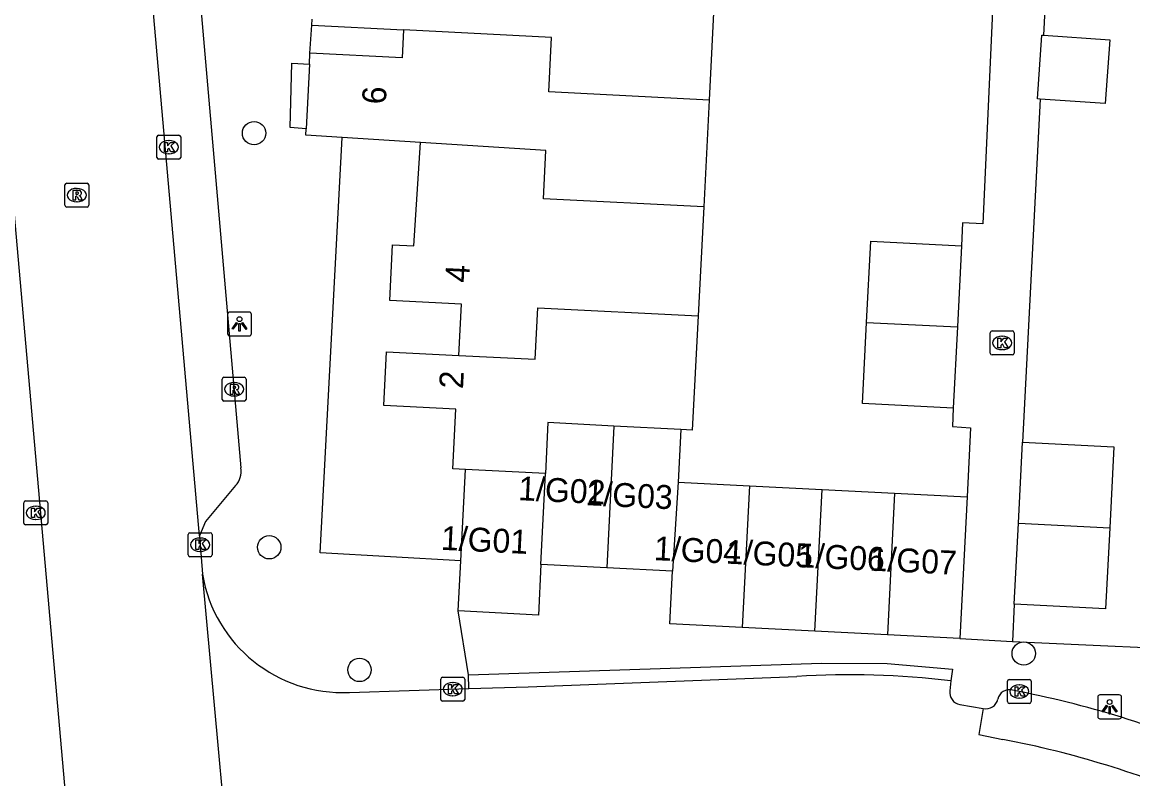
# Model space of a CAD drawing. Extents: x 162990 to 165007, y 383433 to 384336.
# Drawn here: x 164326.35 to 164372.86, y 383791.78 to 383823.44 of the extents above; entities that cross this region are included whole.
import ezdxf

# ---------------------------------------------------------------- set-up
doc = ezdxf.new("R2010")
doc.units = 0
for name, color, linetype in [('IMGEO_Boom', 7, 'Continuous'), ('IMGEO_Kolk', 7, 'Continuous'), ('IMGEO_Lichtpunt', 7, 'Continuous'), ('IMGEO_Pand', 7, 'Continuous'), ('IMGEO_Pand_nummerreeks', 7, 'Continuous'), ('IMGEO_Rijbaan_lokaal_open', 7, 'Continuous'), ('IMGEO_Rioolput', 7, 'Continuous'), ('IMGEO_Voetpad_open', 7, 'Continuous')]:
    doc.layers.add(name, color=color, linetype=linetype)

msp = doc.modelspace()

# ---------------------------------------------------------------- linework, layer by layer
at = {"layer": 'IMGEO_Boom'}
for centre in [(164336.06, 383818.8), (164336.696, 383801.467), (164368.289, 383797.019), (164340.474, 383796.334)]:
    msp.add_circle(centre, 0.489, dxfattribs=at)
at = {"layer": 'IMGEO_Kolk'}
for p, q in [((164331.988, 383817.788), (164331.988, 383818.64)), ((164332.063, 383818.714), (164332.915, 383818.714)), ((164332.989, 383818.64), (164332.989, 383817.788)), ((164332.476, 383818.494), (164332.501, 383818.494)), ((164332.915, 383817.714), (164332.063, 383817.714)), ((164332.499, 383817.934), (164332.474, 383817.934)), ((164366.887, 383809.594), (164366.887, 383810.446)), ((164366.962, 383810.52), (164367.814, 383810.52)), ((164367.375, 383810.3), (164367.4, 383810.3)), ((164367.888, 383810.446), (164367.888, 383809.594)), ((164367.814, 383809.52), (164366.962, 383809.52)), ((164367.398, 383809.74), (164367.373, 383809.74)), ((164326.417, 383802.481), (164326.417, 383803.333)), ((164326.492, 383803.407), (164327.344, 383803.407)), ((164327.418, 383803.333), (164327.418, 383802.481)), ((164326.905, 383803.187), (164326.93, 383803.187)), ((164327.344, 383802.407), (164326.492, 383802.407)), ((164326.928, 383802.627), (164326.903, 383802.627)), ((164333.299, 383801.147), (164333.299, 383801.999)), ((164333.374, 383802.073), (164334.226, 383802.073)), ((164334.3, 383801.999), (164334.3, 383801.147)), ((164333.787, 383801.853), (164333.812, 383801.853)), ((164334.226, 383801.073), (164333.374, 383801.073)), ((164333.81, 383801.293), (164333.785, 383801.293)), ((164343.878, 383795.101), (164343.878, 383795.953)), ((164343.953, 383796.027), (164344.805, 383796.027)), ((164344.879, 383795.953), (164344.879, 383795.101)), ((164367.605, 383795.005), (164367.605, 383795.857)), ((164367.68, 383795.931), (164368.532, 383795.931)), ((164368.606, 383795.857), (164368.606, 383795.005)), ((164344.366, 383795.807), (164344.391, 383795.807)), ((164368.093, 383795.711), (164368.118, 383795.711)), ((164344.805, 383795.027), (164343.953, 383795.027)), ((164344.389, 383795.247), (164344.364, 383795.247)), ((164368.532, 383794.931), (164367.68, 383794.931)), ((164368.116, 383795.151), (164368.091, 383795.151))]:
    msp.add_line(p, q, dxfattribs=at)
for points in [[(164331.988, 383817.788), (164331.988, 383818.64)], [(164332.063, 383818.714), (164332.915, 383818.714)], [(164332.989, 383818.64), (164332.989, 383817.788)], [(164332.309, 383818.414), (164332.432, 383818.414), (164332.432, 383818.263), (164332.562, 383818.414), (164332.726, 383818.414), (164332.58, 383818.263), (164332.733, 383818.014), (164332.581, 383818.014), (164332.496, 383818.178), (164332.432, 383818.111), (164332.432, 383818.014), (164332.309, 383818.014), (164332.309, 383818.414)], [(164332.915, 383817.714), (164332.063, 383817.714)], [(164366.887, 383809.594), (164366.887, 383810.446)], [(164366.962, 383810.52), (164367.814, 383810.52)], [(164367.888, 383810.446), (164367.888, 383809.594)], [(164367.208, 383810.22), (164367.331, 383810.22), (164367.331, 383810.069), (164367.461, 383810.22), (164367.625, 383810.22), (164367.479, 383810.069), (164367.632, 383809.82), (164367.48, 383809.82), (164367.395, 383809.984), (164367.331, 383809.917), (164367.331, 383809.82), (164367.208, 383809.82), (164367.208, 383810.22)], [(164367.814, 383809.52), (164366.962, 383809.52)], [(164326.417, 383802.481), (164326.417, 383803.333)], [(164326.492, 383803.407), (164327.344, 383803.407)], [(164327.418, 383803.333), (164327.418, 383802.481)], [(164326.738, 383803.107), (164326.861, 383803.107), (164326.861, 383802.956), (164326.991, 383803.107), (164327.155, 383803.107), (164327.009, 383802.956), (164327.162, 383802.707), (164327.01, 383802.707), (164326.925, 383802.871), (164326.861, 383802.804), (164326.861, 383802.707), (164326.738, 383802.707), (164326.738, 383803.107)], [(164327.344, 383802.407), (164326.492, 383802.407)], [(164333.299, 383801.147), (164333.299, 383801.999)], [(164333.374, 383802.073), (164334.226, 383802.073)], [(164334.3, 383801.999), (164334.3, 383801.147)], [(164333.62, 383801.773), (164333.743, 383801.773), (164333.743, 383801.622), (164333.873, 383801.773), (164334.037, 383801.773), (164333.891, 383801.622), (164334.044, 383801.373), (164333.892, 383801.373), (164333.807, 383801.537), (164333.743, 383801.47), (164333.743, 383801.373), (164333.62, 383801.373), (164333.62, 383801.773)], [(164334.226, 383801.073), (164333.374, 383801.073)], [(164343.878, 383795.101), (164343.878, 383795.953)], [(164343.953, 383796.027), (164344.805, 383796.027)], [(164344.879, 383795.953), (164344.879, 383795.101)], [(164367.605, 383795.005), (164367.605, 383795.857)], [(164367.68, 383795.931), (164368.532, 383795.931)], [(164368.606, 383795.857), (164368.606, 383795.005)], [(164344.199, 383795.727), (164344.322, 383795.727), (164344.322, 383795.576), (164344.452, 383795.727), (164344.616, 383795.727), (164344.47, 383795.576), (164344.623, 383795.327), (164344.471, 383795.327), (164344.386, 383795.491), (164344.322, 383795.424), (164344.322, 383795.327), (164344.199, 383795.327), (164344.199, 383795.727)], [(164367.926, 383795.631), (164368.049, 383795.631), (164368.049, 383795.48), (164368.179, 383795.631), (164368.343, 383795.631), (164368.197, 383795.48), (164368.35, 383795.231), (164368.198, 383795.231), (164368.113, 383795.395), (164368.049, 383795.328), (164368.049, 383795.231), (164367.926, 383795.231), (164367.926, 383795.631)], [(164344.805, 383795.027), (164343.953, 383795.027)], [(164368.532, 383794.931), (164367.68, 383794.931)]]:
    msp.add_lwpolyline(points, dxfattribs=at)
for centre, start, end in [((164332.065, 383818.638), 91.552, 178.448), ((164332.065, 383818.638), 91.552, 178.448), ((164332.913, 383818.638), 1.552, 88.448), ((164332.913, 383818.638), 1.552, 88.448), ((164332.065, 383817.79), 181.552, 268.448), ((164332.065, 383817.79), 181.552, 268.448), ((164332.913, 383817.79), 271.552, 358.448), ((164332.913, 383817.79), 271.552, 358.448), ((164366.964, 383810.444), 91.552, 178.448), ((164366.964, 383810.444), 91.552, 178.448), ((164367.812, 383810.444), 1.552, 88.448), ((164367.812, 383810.444), 1.552, 88.448), ((164366.964, 383809.596), 181.552, 268.448), ((164366.964, 383809.596), 181.552, 268.448), ((164367.812, 383809.596), 271.552, 358.448), ((164367.812, 383809.596), 271.552, 358.448), ((164326.494, 383803.331), 91.552, 178.448), ((164326.494, 383803.331), 91.552, 178.448), ((164327.342, 383803.331), 1.552, 88.448), ((164327.342, 383803.331), 1.552, 88.448), ((164326.494, 383802.483), 181.552, 268.448), ((164326.494, 383802.483), 181.552, 268.448), ((164327.342, 383802.483), 271.552, 358.448), ((164327.342, 383802.483), 271.552, 358.448), ((164333.376, 383801.997), 91.552, 178.448), ((164333.376, 383801.997), 91.552, 178.448), ((164334.224, 383801.997), 1.552, 88.448), ((164334.224, 383801.997), 1.552, 88.448), ((164333.376, 383801.149), 181.552, 268.448), ((164333.376, 383801.149), 181.552, 268.448), ((164334.224, 383801.149), 271.552, 358.448), ((164334.224, 383801.149), 271.552, 358.448), ((164343.955, 383795.951), 91.552, 178.448), ((164343.955, 383795.951), 91.552, 178.448), ((164344.803, 383795.951), 1.552, 88.448), ((164344.803, 383795.951), 1.552, 88.448), ((164367.682, 383795.855), 91.552, 178.448), ((164367.682, 383795.855), 91.552, 178.448), ((164368.53, 383795.855), 1.552, 88.448), ((164368.53, 383795.855), 1.552, 88.448), ((164343.955, 383795.103), 181.552, 268.448), ((164343.955, 383795.103), 181.552, 268.448), ((164344.803, 383795.103), 271.552, 358.448), ((164344.803, 383795.103), 271.552, 358.448), ((164367.682, 383795.007), 181.552, 268.448), ((164367.682, 383795.007), 181.552, 268.448), ((164368.53, 383795.007), 271.552, 358.448), ((164368.53, 383795.007), 271.552, 358.448)]:
    msp.add_arc(centre, 0.0765, start, end, dxfattribs=at)
for centre, major_axis, ratio, start_param, end_param in [((164332.475, 383818.214), (-0.387, 0.002), 0.722429, 4.712389, 7.853982), ((164332.5, 383818.214), (-0.39, 0.002), 0.717154, 1.570796, 4.712389), ((164367.374, 383810.02), (-0.387, 0.002), 0.722429, 4.712389, 7.853982), ((164367.399, 383810.02), (-0.39, 0.002), 0.717154, 1.570796, 4.712389), ((164326.904, 383802.907), (-0.387, 0.002), 0.722429, 4.712389, 7.853982), ((164326.929, 383802.907), (-0.39, 0.002), 0.717154, 1.570796, 4.712389), ((164333.786, 383801.573), (-0.387, 0.002), 0.722429, 4.712389, 7.853982), ((164333.811, 383801.573), (-0.39, 0.002), 0.717154, 1.570796, 4.712389), ((164344.365, 383795.527), (-0.387, 0.002), 0.722429, 4.712389, 7.853982), ((164344.39, 383795.527), (-0.39, 0.002), 0.717154, 1.570796, 4.712389), ((164368.092, 383795.431), (-0.387, 0.002), 0.722429, 4.712389, 7.853982), ((164368.117, 383795.431), (-0.39, 0.002), 0.717154, 1.570796, 4.712389)]:
    msp.add_ellipse(centre, major_axis=major_axis, ratio=ratio, start_param=start_param, end_param=end_param, dxfattribs=at)
at = {"layer": 'IMGEO_Lichtpunt'}
for p, q in [((164334.951, 383811.216), (164334.951, 383810.409)), ((164334.951, 383811.216), (164334.951, 383810.409)), ((164335.853, 383811.311), (164335.045, 383811.311)), ((164335.853, 383811.311), (164335.045, 383811.311)), ((164335.947, 383810.409), (164335.947, 383811.216)), ((164335.947, 383810.409), (164335.947, 383811.216)), ((164335.045, 383810.315), (164335.853, 383810.315)), ((164335.045, 383810.315), (164335.853, 383810.315)), ((164371.388, 383795.192), (164371.388, 383794.385)), ((164371.388, 383795.192), (164371.388, 383794.385)), ((164372.29, 383795.287), (164371.482, 383795.287)), ((164372.29, 383795.287), (164371.482, 383795.287)), ((164372.384, 383794.385), (164372.384, 383795.192)), ((164372.384, 383794.385), (164372.384, 383795.192)), ((164371.482, 383794.291), (164372.29, 383794.291)), ((164371.482, 383794.291), (164372.29, 383794.291))]:
    msp.add_line(p, q, dxfattribs=at)
for points in [[(164335.325, 383810.88), (164335.364, 383810.852), (164335.176, 383810.59), (164335.138, 383810.617), (164335.325, 383810.88)], [(164335.427, 383810.832), (164335.474, 383810.832), (164335.474, 383810.51), (164335.427, 383810.51), (164335.427, 383810.832)], [(164335.537, 383810.852), (164335.575, 383810.879), (164335.762, 383810.617), (164335.723, 383810.589), (164335.537, 383810.852)], [(164371.762, 383794.856), (164371.801, 383794.828), (164371.613, 383794.566), (164371.575, 383794.593), (164371.762, 383794.856)], [(164371.864, 383794.808), (164371.911, 383794.808), (164371.911, 383794.486), (164371.864, 383794.486), (164371.864, 383794.808)], [(164371.974, 383794.828), (164372.012, 383794.855), (164372.199, 383794.593), (164372.16, 383794.565), (164371.974, 383794.828)]]:
    msp.add_lwpolyline(points, dxfattribs=at)
for centre in [(164335.45, 383811.014), (164371.887, 383794.99)]:
    msp.add_circle(centre, 0.0994, dxfattribs=at)
for centre, start, end in [((164335.045, 383811.216), 90, 180), ((164335.045, 383811.216), 90, 180), ((164335.853, 383811.216), 0, 90), ((164335.853, 383811.216), 0, 90), ((164335.045, 383810.409), 180, 270), ((164335.045, 383810.409), 180, 270), ((164335.853, 383810.409), 270, 0), ((164335.853, 383810.409), 270, 360), ((164371.482, 383795.192), 90, 180), ((164371.482, 383795.192), 90, 180), ((164372.29, 383795.192), 0, 90), ((164372.29, 383795.192), 0, 90), ((164371.482, 383794.385), 180, 270), ((164371.482, 383794.385), 180, 270), ((164372.29, 383794.385), 270, 0), ((164372.29, 383794.385), 270, 360)]:
    msp.add_arc(centre, 0.0946, start, end, dxfattribs=at)
at = {"layer": 'IMGEO_Pand'}
for points in [[(164355.343, 383824.684), (164355.114, 383820.178)], [(164338.477, 383823.315), (164338.49, 383823.573)], [(164338.477, 383823.315), (164342.32, 383823.12)], [(164342.32, 383823.12), (164342.26, 383821.956), (164338.402, 383822.152)], [(164355.114, 383820.178), (164348.4, 383820.527), (164348.516, 383822.807), (164342.32, 383823.12)], [(164368.978, 383820.227), (164368.859, 383820.235), (164369.054, 383822.905), (164369.116, 383822.901)], [(164369.116, 383822.901), (164371.897, 383822.708), (164371.702, 383820.037), (164368.978, 383820.227)], [(164338.378, 383821.682), (164338.402, 383822.152)], [(164338.378, 383821.682), (164338.24, 383818.975)], [(164355.114, 383820.178), (164354.887, 383815.717)], [(164339.756, 383818.613), (164338.227, 383818.71), (164338.24, 383818.975)], [(164343.023, 383818.405), (164339.756, 383818.613)], [(164344.637, 383809.5), (164344.747, 383811.648), (164341.74, 383811.801), (164341.858, 383814.132), (164342.748, 383814.087), (164343.023, 383818.405)], [(164354.887, 383815.717), (164348.173, 383816.058), (164348.275, 383818.07), (164343.023, 383818.405)], [(164354.887, 383815.717), (164354.655, 383811.155)], [(164361.707, 383810.882), (164361.88, 383814.279), (164365.682, 383814.085)], [(164365.682, 383814.085), (164365.509, 383810.688)], [(164344.637, 383809.5), (164347.831, 383809.342), (164347.94, 383811.49), (164354.655, 383811.155)], [(164354.655, 383811.155), (164354.412, 383806.373), (164353.935, 383806.398)], [(164365.337, 383807.291), (164361.534, 383807.484), (164361.707, 383810.882)], [(164361.707, 383810.882), (164365.509, 383810.688)], [(164365.509, 383810.688), (164365.337, 383807.291)], [(164344.914, 383804.723), (164344.377, 383804.75), (164344.504, 383807.246), (164341.489, 383807.399), (164341.604, 383809.652), (164344.637, 383809.5)], [(164351.127, 383806.542), (164348.365, 383806.683), (164348.259, 383804.555)], [(164351.127, 383806.542), (164350.825, 383800.604)], [(164353.935, 383806.398), (164351.127, 383806.542)], [(164353.935, 383806.398), (164353.823, 383804.192)], [(164368.064, 383802.475), (164368.237, 383805.863)], [(164368.237, 383805.863), (164372.064, 383805.669), (164371.892, 383802.282)], [(164344.72, 383800.906), (164344.914, 383804.723)], [(164348.259, 383804.555), (164344.914, 383804.723)], [(164348.072, 383800.744), (164348.259, 383804.555)], [(164353.823, 383804.192), (164353.577, 383800.464)], [(164353.823, 383804.192), (164356.805, 383804.04)], [(164356.805, 383804.04), (164356.503, 383798.106)], [(164356.805, 383804.04), (164359.842, 383803.886)], [(164359.54, 383797.951), (164359.842, 383803.886)], [(164359.842, 383803.886), (164362.88, 383803.731)], [(164362.88, 383803.731), (164362.578, 383797.796)], [(164362.88, 383803.731), (164365.918, 383803.577)], [(164365.918, 383803.577), (164365.616, 383797.642)], [(164367.892, 383799.087), (164368.064, 383802.475)], [(164368.064, 383802.475), (164371.892, 383802.282)], [(164371.892, 383802.282), (164371.719, 383798.893), (164367.892, 383799.087)], [(164344.613, 383798.8), (164344.72, 383800.906)], [(164348.072, 383800.744), (164347.964, 383798.63), (164344.613, 383798.8)], [(164350.825, 383800.604), (164348.072, 383800.744)], [(164353.577, 383800.464), (164350.825, 383800.604)], [(164356.503, 383798.106), (164353.465, 383798.26), (164353.577, 383800.464)], [(164359.54, 383797.951), (164356.503, 383798.106)], [(164362.578, 383797.796), (164359.54, 383797.951)], [(164365.616, 383797.642), (164362.578, 383797.796)]]:
    msp.add_lwpolyline(points, dxfattribs=at)
at = {"layer": 'IMGEO_Rijbaan_lokaal_open'}
for points in [[(164333.77, 383801.951), (164330.069, 383844.137)], [(164323.537, 383843.266), (164328.513, 383787.055)], [(164333.77, 383801.951), (164333.897, 383800.338)], [(164335.426, 383783.74), (164333.897, 383800.338)], [(164345.057, 383795.549), (164347.544, 383795.627), (164358.788, 383796.061)], [(164365.239, 383795.872), (164365.199, 383795.461)], [(164340.05, 383795.391), (164345.057, 383795.549)], [(164365.616, 383794.891), (164366.592, 383794.721)], [(164366.592, 383794.721), (164366.403, 383793.624), (164367.418, 383793.425)]]:
    msp.add_lwpolyline(points, dxfattribs=at)
for centre, radius, start, end in [((164339.77, 383801.343), 5.959, 189.7123, 272.6892), ((164360.996, 383761.247), 34.884, 83.0143, 93.6294), ((164365.687, 383795.38), 0.494, 170.598, 261.7788), ((164359.526, 383752.461), 41.717, 66.7798, 79.0957)]:
    msp.add_arc(centre, radius, start, end, dxfattribs=at)
at = {"layer": 'IMGEO_Rioolput'}
for p, q in [((164328.138, 383815.781), (164328.138, 383816.633)), ((164328.213, 383816.707), (164329.065, 383816.707)), ((164328.626, 383816.487), (164328.651, 383816.487)), ((164329.139, 383816.633), (164329.139, 383815.781)), ((164328.649, 383815.927), (164328.624, 383815.927)), ((164329.065, 383815.707), (164328.213, 383815.707)), ((164334.723, 383807.656), (164334.723, 383808.508)), ((164334.798, 383808.582), (164335.65, 383808.582)), ((164335.724, 383808.508), (164335.724, 383807.656)), ((164335.211, 383808.362), (164335.236, 383808.362)), ((164335.65, 383807.582), (164334.798, 383807.582)), ((164335.234, 383807.802), (164335.209, 383807.802))]:
    msp.add_line(p, q, dxfattribs=at)
for points in [[(164328.138, 383815.781), (164328.138, 383816.633)], [(164328.213, 383816.707), (164329.065, 383816.707)], [(164328.727, 383816.405), (164328.475, 383816.407), (164328.475, 383816.007)], [(164328.653, 383816.326), (164328.599, 383816.326), (164328.599, 383816.245)], [(164329.139, 383816.633), (164329.139, 383815.781)], [(164328.475, 383816.007), (164328.599, 383816.007), (164328.599, 383816.169), (164328.61, 383816.169)], [(164328.599, 383816.245), (164328.651, 383816.245)], [(164328.657, 383816.14), (164328.728, 383816.007), (164328.868, 383816.007), (164328.803, 383816.133)], [(164329.065, 383815.707), (164328.213, 383815.707)], [(164334.723, 383807.656), (164334.723, 383808.508)], [(164334.798, 383808.582), (164335.65, 383808.582)], [(164335.724, 383808.508), (164335.724, 383807.656)], [(164335.312, 383808.28), (164335.06, 383808.282), (164335.06, 383807.882)], [(164335.06, 383807.882), (164335.184, 383807.882), (164335.184, 383808.044), (164335.195, 383808.044)], [(164335.238, 383808.201), (164335.184, 383808.201), (164335.184, 383808.12)], [(164335.184, 383808.12), (164335.236, 383808.12)], [(164335.242, 383808.015), (164335.313, 383807.882), (164335.453, 383807.882), (164335.388, 383808.008)], [(164335.65, 383807.582), (164334.798, 383807.582)]]:
    msp.add_lwpolyline(points, dxfattribs=at)
for centre, radius, start, end in [((164328.215, 383816.631), 0.0765, 91.552, 178.448), ((164328.215, 383816.631), 0.0765, 91.552, 178.448), ((164328.659, 383816.23), 0.0964, 77.0061, 93.1865), ((164328.673, 383816.287), 0.0378, 276.6634, 79.6772), ((164328.726, 383816.295), 0.109, 350.3612, 89.416), ((164329.063, 383816.631), 0.0765, 1.552, 88.448), ((164329.063, 383816.631), 0.0765, 1.552, 88.448), ((164328.609, 383816.116), 0.0533, 26.0293, 88.6989), ((164328.635, 383816.434), 0.19, 274.7715, 282.9687), ((164328.724, 383816.295), 0.112, 277.5842, 350.9817), ((164328.708, 383816.08), 0.108, 29.5134, 73.7905), ((164328.215, 383815.783), 0.0765, 181.552, 268.448), ((164328.215, 383815.783), 0.0765, 181.552, 268.448), ((164329.063, 383815.783), 0.0765, 271.552, 358.448), ((164329.063, 383815.783), 0.0765, 271.552, 358.448), ((164334.8, 383808.506), 0.0765, 91.552, 178.448), ((164334.8, 383808.506), 0.0765, 91.552, 178.448), ((164335.648, 383808.506), 0.0765, 1.552, 88.448), ((164335.648, 383808.506), 0.0765, 1.552, 88.448), ((164335.194, 383807.991), 0.0533, 26.0293, 88.6989), ((164335.22, 383808.309), 0.19, 274.7715, 282.9687), ((164335.244, 383808.105), 0.0964, 77.0061, 93.1865), ((164335.258, 383808.162), 0.0378, 276.6634, 79.6772), ((164335.311, 383808.17), 0.109, 350.3612, 89.416), ((164335.309, 383808.17), 0.112, 277.5842, 350.9817), ((164335.293, 383807.955), 0.108, 29.5134, 73.7905), ((164334.8, 383807.658), 0.0765, 181.552, 268.448), ((164334.8, 383807.658), 0.0765, 181.552, 268.448), ((164335.648, 383807.658), 0.0765, 271.552, 358.448), ((164335.648, 383807.658), 0.0765, 271.552, 358.448)]:
    msp.add_arc(centre, radius, start, end, dxfattribs=at)
for centre, major_axis, ratio, start_param, end_param in [((164328.625, 383816.207), (-0.387, 0.002), 0.722429, 4.712389, 7.853982), ((164328.65, 383816.207), (-0.39, 0.002), 0.717154, 1.570796, 4.712389), ((164335.21, 383808.082), (-0.387, 0.002), 0.722429, 4.712389, 7.853982), ((164335.235, 383808.082), (-0.39, 0.002), 0.717154, 1.570796, 4.712389)]:
    msp.add_ellipse(centre, major_axis=major_axis, ratio=ratio, start_param=start_param, end_param=end_param, dxfattribs=at)
at = {"layer": 'IMGEO_Voetpad_open'}
for points in [[(164326.729, 383882.504), (164328.723, 383882.736), (164335.511, 383804.788)], [(164365.032, 383850.289), (164364.676, 383842.928), (164370.131, 383842.554), (164369.116, 383822.901)], [(164367.038, 383825.169), (164366.579, 383815.002), (164365.723, 383815.045), (164365.682, 383814.085)], [(164338.402, 383822.152), (164338.477, 383823.315)], [(164338.24, 383818.975), (164337.567, 383819.038), (164337.644, 383821.726), (164338.378, 383821.682)], [(164368.978, 383820.227), (164368.237, 383805.863)], [(164344.72, 383800.906), (164338.828, 383801.24), (164339.756, 383818.613)], [(164365.337, 383807.291), (164365.3, 383806.518), (164366.066, 383806.472), (164365.918, 383803.577)], [(164335.281, 383804.049), (164334.027, 383802.544), (164333.77, 383801.951)], [(164345.038, 383796.127), (164344.613, 383798.8)], [(164367.892, 383799.087), (164367.816, 383797.524)], [(164365.616, 383797.642), (164367.816, 383797.524)], [(164367.816, 383797.524), (164377.048, 383797.11), (164376.984, 383795.502), (164384.174, 383792.333), (164389.651, 383792.07)], [(164345.038, 383796.127), (164359.821, 383796.611), (164362.565, 383796.596), (164365.3, 383796.368), (164365.239, 383795.872)], [(164345.057, 383795.549), (164345.038, 383796.127)]]:
    msp.add_lwpolyline(points, dxfattribs=at)
for centre, radius, start, end in [((164334.653, 383804.65), 0.869, 316.262, 9.1625), ((164367.692, 383795.001), 0.501, 75.9883, 166.9849), ((164359.632, 383752.794), 43.469, 66.7279, 79.1526), ((164366.71, 383795.211), 0.504, 256.4846, 348.9291)]:
    msp.add_arc(centre, radius, start, end, dxfattribs=at)

# ---------------------------------------------------------------- texts
at = {"layer": 'IMGEO_Pand_nummerreeks'}
for s, rotation, p in [('6', 87.0894, (164341.576, 383819.99)), ('4', 87.101, (164345.061, 383812.526)), ('2', 87.078, (164344.808, 383808.082)), ('1/G02', 357.2266, (164347.108, 383803.441)), ('1/G03', 357.2266, (164349.927, 383803.232)), ('1/G01', 357.2266, (164343.87, 383801.363)), ('1/G04', 357.2266, (164352.791, 383800.931)), ('1/G05', 357.2266, (164355.802, 383800.785)), ('1/G06', 357.2266, (164358.812, 383800.639)), ('1/G07', 357.2266, (164361.822, 383800.493))]:
    msp.add_text(s, height=1, rotation=rotation, dxfattribs=at).set_placement(p)

doc.saveas('drawing.dxf')
